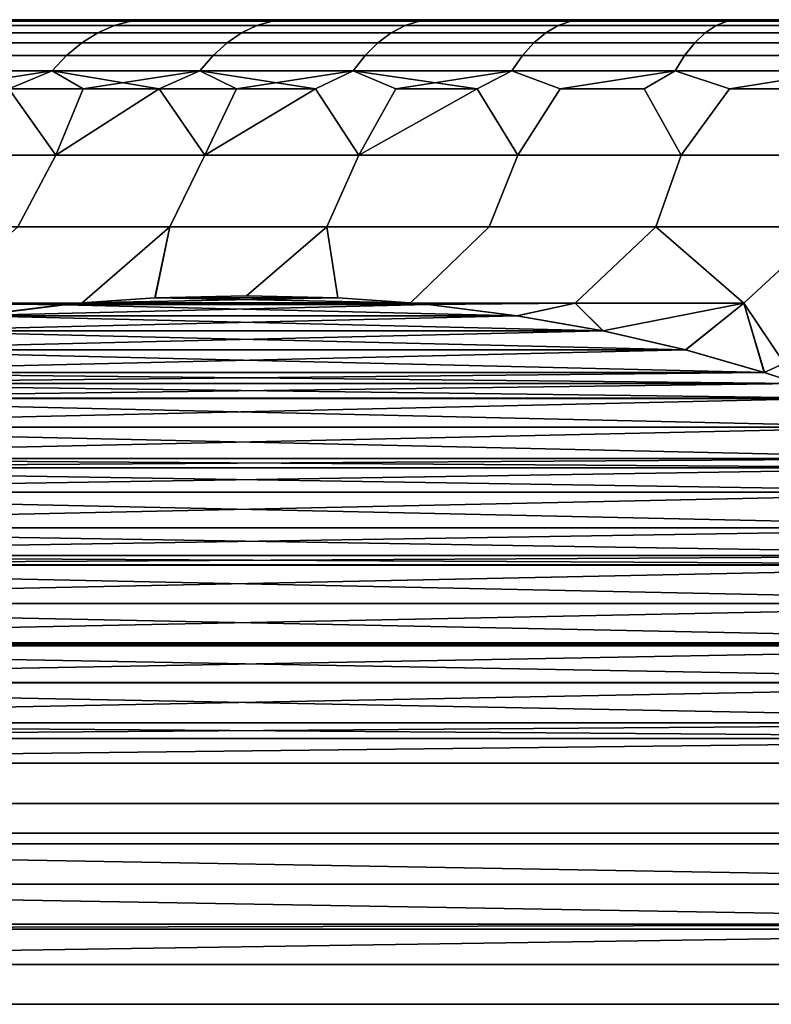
# Model space of a CAD drawing. Header units: metres. Extents: x -109 to 109, y -100 to 58.
# Tile 574 of 642: x 69.68 to 72.4, y 23.43 to 27. Entities that reach past the tile are written whole.
import ezdxf

# ---------------------------------------------------------------- set-up
doc = ezdxf.new("R2010")
doc.units = ezdxf.units.M
doc.layers.add('solid_21_062_100_XXX', color=7, linetype='CONTINUOUS')

msp = doc.modelspace()

# ---------------------------------------------------------------- linework, layer by layer
at = {"layer": 'solid_21_062_100_XXX'}
for points in [[(87.140907, 27, -0.321182), (65.854248, 27), (65.859093, 27, 0.321182), (87.145752, 27)], [(87.126366, 27, -0.642143), (65.859093, 27, -0.321184), (65.854248, 27), (87.140907, 27, -0.321182)], [(65.873634, 27, 0.642143), (87.140907, 27, 0.321184), (87.145752, 27), (65.859093, 27, 0.321182)], [(87.102112, 27, -0.962946), (65.873634, 27, -0.642147), (65.859093, 27, -0.321184), (87.126366, 27, -0.642143)], [(65.897888, 27, 0.962946), (87.126366, 27, 0.642147), (87.140907, 27, 0.321184), (65.873634, 27, 0.642143)], [(87.068169, 27, -1.282894), (65.897888, 27, -0.962951), (65.873634, 27, -0.642147), (87.102112, 27, -0.962946)], [(65.931831, 27, 1.282894), (87.102112, 27, 0.962951), (87.126366, 27, 0.642147), (65.897888, 27, 0.962946)], [(87.024551, 27, -1.60181), (65.931831, 27, -1.282899), (65.897888, 27, -0.962951), (87.068169, 27, -1.282894)], [(65.975449, 27, 1.60181), (87.068169, 27, 1.282899), (87.102112, 27, 0.962951), (65.931831, 27, 1.282894)], [(86.971336, 27, -1.919156), (65.975449, 27, -1.601815), (65.931831, 27, -1.282899), (87.024551, 27, -1.60181)], [(66.028664, 27, 1.919156), (87.024551, 27, 1.601815), (87.068169, 27, 1.282899), (65.975449, 27, 1.60181)], [(86.908562, 27, -2.234689), (66.028671, 27, -1.91916), (65.975449, 27, -1.601815), (86.971336, 27, -1.919156)], [(66.091438, 27, 2.234689), (86.971329, 27, 1.91916), (87.024551, 27, 1.601815), (66.028664, 27, 1.919156)], [(86.836288, 27, -2.548169), (66.091438, 27, -2.234693), (66.028671, 27, -1.91916), (86.908562, 27, -2.234689)], [(66.163712, 27, 2.548169), (86.908562, 27, 2.234693), (86.971329, 27, 1.91916), (66.091438, 27, 2.234689)], [(86.754593, 27, -2.859239), (66.163712, 27, -2.548174), (66.091438, 27, -2.234693), (86.836288, 27, -2.548169)], [(66.245407, 27, 2.859239), (86.836288, 27, 2.548174), (86.908562, 27, 2.234693), (66.163712, 27, 2.548169)], [(86.663521, 27, -3.167783), (66.245407, 27, -2.859244), (66.163712, 27, -2.548174), (86.754593, 27, -2.859239)], [(66.336479, 27, 3.167783), (86.754593, 27, 2.859244), (86.836288, 27, 2.548174), (66.245407, 27, 2.859239)], [(86.563179, 27, -3.47338), (66.336479, 27, -3.167789), (66.245407, 27, -2.859244), (86.663521, 27, -3.167783)], [(66.436821, 27, 3.47338), (86.663521, 27, 3.167789), (86.754593, 27, 2.859244), (66.336479, 27, 3.167783)], [(86.453651, 27, -3.775829), (66.436821, 27, -3.473385), (66.336479, 27, -3.167789), (86.563179, 27, -3.47338)], [(66.546349, 27, 3.775829), (86.563179, 27, 3.473385), (86.663521, 27, 3.167789), (66.436821, 27, 3.47338)], [(86.335022, 27, -4.074839), (66.546356, 27, -3.775835), (66.436821, 27, -3.473385), (86.453651, 27, -3.775829)], [(66.664978, 27, 4.074839), (86.453644, 27, 3.775835), (86.563179, 27, 3.473385), (66.546349, 27, 3.775829)], [(86.207451, 27, -4.370056), (66.664978, 27, -4.074845), (66.546356, 27, -3.775835), (86.335022, 27, -4.074839)], [(66.792549, 27, 4.370056), (86.335022, 27, 4.074845), (86.453644, 27, 3.775835), (66.664978, 27, 4.074839)], [(86.070992, 27, -4.66134), (66.792549, 27, -4.370062), (66.664978, 27, -4.074845), (86.207451, 27, -4.370056)], [(66.929008, 27, 4.66134), (86.207451, 27, 4.370062), (86.335022, 27, 4.074845), (66.792549, 27, 4.370056)], [(85.925842, 27, -4.94828), (66.929008, 27, -4.661346), (66.792549, 27, -4.370062), (86.070992, 27, -4.66134)], [(67.074158, 27, 4.94828), (86.070992, 27, 4.661346), (86.207451, 27, 4.370062), (66.929008, 27, 4.66134)], [(85.772072, 27, -5.230743), (67.074158, 27, -4.948287), (66.929008, 27, -4.661346), (85.925842, 27, -4.94828)], [(67.227928, 27, 5.230743), (85.925842, 27, 4.948287), (86.070992, 27, 4.661346), (67.074158, 27, 4.94828)], [(85.609856, 27, -5.508408), (67.227928, 27, -5.23075), (67.074158, 27, -4.948287), (85.772072, 27, -5.230743)], [(67.390144, 27, 5.508408), (85.772072, 27, 5.23075), (85.925842, 27, 4.948287), (67.227928, 27, 5.230743)], [(85.439346, 27, -5.781015), (67.390152, 27, -5.508414), (67.227928, 27, -5.23075), (85.609856, 27, -5.508408)], [(67.560654, 27, 5.781015), (85.609848, 27, 5.508414), (85.772072, 27, 5.23075), (67.390144, 27, 5.508408)], [(85.260643, 27, -6.048401), (67.560661, 27, -5.781022), (67.390152, 27, -5.508414), (85.439346, 27, -5.781015)], [(67.739357, 27, 6.048401), (85.439339, 27, 5.781022), (85.609848, 27, 5.508414), (67.560654, 27, 5.781015)], [(85.073997, 27, -6.310192), (67.739365, 27, -6.048407), (67.560661, 27, -5.781022), (85.260643, 27, -6.048401)], [(67.926003, 27, 6.310192), (85.260635, 27, 6.048407), (85.439339, 27, 5.781022), (67.739357, 27, 6.048401)], [(84.879494, 27, -6.566281), (67.926003, 27, -6.310197), (67.739365, 27, -6.048407), (85.073997, 27, -6.310192)], [(68.120506, 27, 6.566281), (85.073997, 27, 6.310197), (85.260635, 27, 6.048407), (67.926003, 27, 6.310192)], [(84.677383, 27, -6.816331), (68.120506, 27, -6.566288), (67.926003, 27, -6.310197), (84.879494, 27, -6.566281)], [(68.322617, 27, 6.816331), (84.879494, 27, 6.566288), (85.073997, 27, 6.310197), (68.120506, 27, 6.566281)], [(84.467819, 27, -7.060165), (68.322624, 27, -6.816337), (68.120506, 27, -6.566288), (84.677383, 27, -6.816331)], [(68.532181, 27, 7.060165), (84.677376, 27, 6.816337), (84.879494, 27, 6.566288), (68.322617, 27, 6.816331)], [(84.467819, 27, -7.060165), (68.532188, 27, -7.060171), (68.322624, 27, -6.816337)], [(68.532181, 27, 7.060165), (84.467812, 27, 7.060171), (84.677376, 27, 6.816337)], [(68.532181, 27, 7.060165), (68.749054, 27, 7.297587), (84.467812, 27, 7.060171)], [(84.250946, 27, -7.297587), (68.749054, 27, -7.297593), (68.532188, 27, -7.060171)], [(84.467819, 27, -7.060165), (84.250946, 27, -7.297587), (68.532188, 27, -7.060171)], [(68.749054, 27, 7.297587), (84.250946, 27, 7.297593), (84.467812, 27, 7.060171)], [(68.749054, 27, 7.297587), (68.972939, 27, 7.528301), (84.250946, 27, 7.297593)], [(84.027061, 27, -7.528301), (68.972939, 27, -7.528306), (68.749054, 27, -7.297593)], [(84.250946, 27, -7.297587), (84.027061, 27, -7.528301), (68.749054, 27, -7.297593)], [(68.972939, 27, 7.528301), (84.027061, 27, 7.528306), (84.250946, 27, 7.297593)], [(68.972939, 27, 7.528301), (69.203751, 27, 7.752206), (84.027061, 27, 7.528306)], [(83.796249, 27, -7.752206), (69.203751, 27, -7.752212), (68.972939, 27, -7.528306)], [(84.027061, 27, -7.528301), (83.796249, 27, -7.752206), (68.972939, 27, -7.528306)], [(69.203751, 27, 7.752206), (83.796249, 27, 7.752212), (84.027061, 27, 7.528306)], [(69.203751, 27, 7.752206), (69.441162, 27, 7.968988), (83.796249, 27, 7.752212)], [(83.558838, 27, -7.968988), (69.44117, 27, -7.968993), (69.203751, 27, -7.752212)], [(83.796249, 27, -7.752206), (83.558838, 27, -7.968988), (69.203751, 27, -7.752212)], [(69.441162, 27, 7.968988), (83.55883, 27, 7.968993), (83.796249, 27, 7.752212)], [(69.441162, 27, 7.968988), (69.685043, 27, 8.17853), (83.55883, 27, 7.968993)], [(69.591125, 26.994728, 8.233677), (69.685043, 27, 8.17853), (69.441162, 27, 7.968988)], [(83.314957, 27, -8.17853), (69.685043, 27, -8.178535), (69.44117, 27, -7.968993)], [(69.591125, 26.994728, -8.233677), (69.44117, 27, -7.968993), (69.685043, 27, -8.178535)], [(83.558838, 27, -7.968988), (83.314957, 27, -8.17853), (69.44117, 27, -7.968993)], [(69.525513, 26.97884, -8.311872), (70.020607, 26.97884, -8.70334), (69.960953, 26.952507, -8.783465), (69.461304, 26.952507, -8.388393)], [(70.020607, 26.97884, 8.70334), (69.525513, 26.97884, 8.311872), (69.461304, 26.952507, 8.388393), (69.960953, 26.952507, 8.783465)], [(69.591125, 26.994728, -8.233677), (70.081558, 26.994728, -8.621463), (70.020607, 26.97884, -8.70334), (69.525513, 26.97884, -8.311872)], [(70.081558, 26.994728, 8.621463), (69.591125, 26.994728, 8.233677), (69.525513, 26.97884, 8.311872), (70.020607, 26.97884, 8.70334)], [(69.591125, 26.994728, 8.233677), (70.081558, 26.994728, 8.621463), (69.935143, 27, 8.380613), (69.685043, 27, 8.17853)], [(69.591125, 26.994728, -8.233677), (69.685043, 27, -8.178535), (69.93515, 27, -8.380618)], [(69.591125, 26.994728, -8.233677), (69.93515, 27, -8.380618), (70.081558, 26.994728, -8.621463)], [(69.685043, 27, 8.17853), (83.314957, 27, 8.178535), (83.55883, 27, 7.968993)], [(69.685043, 27, 8.17853), (69.935143, 27, 8.380613), (83.314957, 27, 8.178535)], [(83.064857, 27, -8.380613), (69.93515, 27, -8.380618), (69.685043, 27, -8.178535)], [(83.314957, 27, -8.17853), (83.064857, 27, -8.380613), (69.685043, 27, -8.178535)], [(69.935143, 27, 8.380613), (83.06485, 27, 8.380618), (83.314957, 27, 8.178535)], [(69.935143, 27, 8.380613), (70.1912, 27, 8.575027), (83.06485, 27, 8.380618)], [(70.081558, 26.994728, 8.621463), (70.1912, 27, 8.575027), (69.935143, 27, 8.380613)], [(82.8088, 27, -8.575027), (70.191208, 27, -8.57503), (69.93515, 27, -8.380618)], [(70.081558, 26.994728, -8.621463), (69.93515, 27, -8.380618), (70.191208, 27, -8.57503)], [(83.064857, 27, -8.380613), (82.8088, 27, -8.575027), (69.93515, 27, -8.380618)], [(70.020607, 26.97884, -8.70334), (70.537621, 26.97884, -9.065359), (70.482727, 26.952507, -9.148817), (69.960953, 26.952507, -8.783465)], [(70.537621, 26.97884, 9.065359), (70.020607, 26.97884, 8.70334), (69.960953, 26.952507, 8.783465), (70.482727, 26.952507, 9.148817)], [(70.081558, 26.994728, -8.621463), (70.593712, 26.994728, -8.980076), (70.537621, 26.97884, -9.065359), (70.020607, 26.97884, -8.70334)], [(70.593712, 26.994728, 8.980076), (70.081558, 26.994728, 8.621463), (70.020607, 26.97884, 8.70334), (70.537621, 26.97884, 9.065359)], [(70.081558, 26.994728, 8.621463), (70.593712, 26.994728, 8.980076), (70.453079, 27, 8.761664), (70.1912, 27, 8.575027)], [(70.081558, 26.994728, -8.621463), (70.191208, 27, -8.57503), (70.453087, 27, -8.761669)], [(70.081558, 26.994728, -8.621463), (70.453087, 27, -8.761669), (70.593712, 26.994728, -8.980076)], [(70.1912, 27, 8.575027), (82.808792, 27, 8.57503), (83.06485, 27, 8.380618)], [(70.1912, 27, 8.575027), (70.453079, 27, 8.761664), (82.808792, 27, 8.57503)], [(82.546921, 27, -8.761664), (70.453087, 27, -8.761669), (70.191208, 27, -8.57503)], [(82.8088, 27, -8.575027), (82.546921, 27, -8.761664), (70.191208, 27, -8.57503)], [(70.453079, 27, 8.761664), (82.546913, 27, 8.761669), (82.808792, 27, 8.57503)], [(70.453079, 27, 8.761664), (70.720406, 27, 8.940263), (82.546913, 27, 8.761669)], [(70.593712, 26.994728, 8.980076), (70.720406, 27, 8.940263), (70.453079, 27, 8.761664)], [(82.279594, 27, -8.940263), (70.720413, 27, -8.940267), (70.453087, 27, -8.761669)], [(70.593712, 26.994728, -8.980076), (70.453087, 27, -8.761669), (70.720413, 27, -8.940267)], [(82.546921, 27, -8.761664), (82.279594, 27, -8.940263), (70.453087, 27, -8.761669)], [(70.537621, 26.97884, -9.065359), (71.074814, 26.97884, -9.396703), (71.024864, 26.952507, -9.483212), (70.482727, 26.952507, -9.148817)], [(71.074814, 26.97884, 9.396703), (70.537621, 26.97884, 9.065359), (70.482727, 26.952507, 9.148817), (71.024864, 26.952507, 9.483212)], [(70.593712, 26.994728, -8.980076), (71.125847, 26.994728, -9.308303), (71.074814, 26.97884, -9.396703), (70.537621, 26.97884, -9.065359)], [(71.125847, 26.994728, 9.308303), (70.593712, 26.994728, 8.980076), (70.537621, 26.97884, 9.065359), (71.074814, 26.97884, 9.396703)], [(71.125847, 26.994728, 9.308303), (70.720406, 27, 8.940263), (70.593712, 26.994728, 8.980076)], [(70.593712, 26.994728, -8.980076), (70.720413, 27, -8.940267), (70.993073, 27, -9.110748)], [(70.593712, 26.994728, -8.980076), (70.993073, 27, -9.110748), (71.125847, 26.994728, -9.308303)], [(70.720406, 27, 8.940263), (82.279587, 27, 8.940267), (82.546913, 27, 8.761669)], [(70.720406, 27, 8.940263), (70.993065, 27, 9.110744), (82.279587, 27, 8.940267)], [(71.125847, 26.994728, 9.308303), (70.993065, 27, 9.110744), (70.720406, 27, 8.940263)], [(82.006935, 27, -9.110744), (70.993073, 27, -9.110748), (70.720413, 27, -8.940267)], [(82.279594, 27, -8.940263), (82.006935, 27, -9.110744), (70.720413, 27, -8.940267)], [(70.993065, 27, 9.110744), (82.006927, 27, 9.110748), (82.279587, 27, 8.940267)], [(70.993065, 27, 9.110744), (71.270714, 27, 9.272894), (82.006927, 27, 9.110748)], [(71.125847, 26.994728, 9.308303), (71.270714, 27, 9.272894), (70.993065, 27, 9.110744)], [(81.729286, 27, -9.272894), (71.270721, 27, -9.272898), (70.993073, 27, -9.110748)], [(71.125847, 26.994728, -9.308303), (70.993073, 27, -9.110748), (71.270721, 27, -9.272898)], [(82.006935, 27, -9.110744), (81.729286, 27, -9.272894), (70.993073, 27, -9.110748)], [(71.074814, 26.97884, -9.396703), (71.630356, 26.97884, -9.696252), (71.585526, 26.952507, -9.785519), (71.024864, 26.952507, -9.483212)], [(71.630356, 26.97884, 9.696252), (71.074814, 26.97884, 9.396703), (71.024864, 26.952507, 9.483212), (71.585526, 26.952507, 9.785519)], [(71.125847, 26.994728, -9.308303), (71.67617, 26.994728, -9.605034), (71.630356, 26.97884, -9.696252), (71.074814, 26.97884, -9.396703)], [(71.67617, 26.994728, 9.605034), (71.125847, 26.994728, 9.308303), (71.074814, 26.97884, 9.396703), (71.630356, 26.97884, 9.696252)], [(71.67617, 26.994728, 9.605034), (71.270714, 27, 9.272894), (71.125847, 26.994728, 9.308303)], [(71.125847, 26.994728, -9.308303), (71.270721, 27, -9.272898), (71.553131, 27, -9.426584)], [(71.125847, 26.994728, -9.308303), (71.553131, 27, -9.426584), (71.67617, 26.994728, -9.605034)], [(71.270714, 27, 9.272894), (81.729279, 27, 9.272898), (82.006927, 27, 9.110748)], [(71.270714, 27, 9.272894), (71.553123, 27, 9.42658), (81.729279, 27, 9.272898)], [(71.67617, 26.994728, 9.605034), (71.553123, 27, 9.42658), (71.270714, 27, 9.272894)], [(81.446877, 27, -9.42658), (71.553131, 27, -9.426584), (71.270721, 27, -9.272898)], [(81.729286, 27, -9.272894), (81.446877, 27, -9.42658), (71.270721, 27, -9.272898)], [(71.553123, 27, 9.42658), (81.446869, 27, 9.426584), (81.729279, 27, 9.272898)], [(71.553123, 27, 9.42658), (71.840096, 27, 9.571693), (81.446869, 27, 9.426584)], [(71.67617, 26.994728, 9.605034), (71.840096, 27, 9.571693), (71.553123, 27, 9.42658)], [(81.159904, 27, -9.571693), (71.840103, 27, -9.571697), (71.553131, 27, -9.426584)], [(71.67617, 26.994728, -9.605034), (71.553131, 27, -9.426584), (71.840103, 27, -9.571697)], [(81.446877, 27, -9.42658), (81.159904, 27, -9.571693), (71.553131, 27, -9.426584)], [(71.630356, 26.97884, -9.696252), (72.202385, 26.97884, -9.962992), (72.162819, 26.952507, -10.054714), (71.585526, 26.952507, -9.785519)], [(72.202385, 26.97884, 9.962992), (71.630356, 26.97884, 9.696252), (71.585526, 26.952507, 9.785519), (72.162819, 26.952507, 10.054714)], [(71.67617, 26.994728, -9.605034), (72.242813, 26.994728, -9.869265), (72.202385, 26.97884, -9.962992), (71.630356, 26.97884, -9.696252)], [(72.242813, 26.994728, 9.869265), (71.67617, 26.994728, 9.605034), (71.630356, 26.97884, 9.696252), (72.202385, 26.97884, 9.962992)], [(72.242813, 26.994728, 9.869265), (71.840096, 27, 9.571693), (71.67617, 26.994728, 9.605034)], [(71.67617, 26.994728, -9.605034), (71.840103, 27, -9.571697), (72.131256, 27, -9.708043)], [(71.67617, 26.994728, -9.605034), (72.131256, 27, -9.708043), (72.242813, 26.994728, -9.869265)], [(71.840096, 27, 9.571693), (81.159897, 27, 9.571697), (81.446869, 27, 9.426584)], [(71.840096, 27, 9.571693), (72.131256, 27, 9.70804), (81.159897, 27, 9.571697)], [(72.242813, 26.994728, 9.869265), (72.131256, 27, 9.70804), (71.840096, 27, 9.571693)], [(80.868744, 27, -9.70804), (72.131256, 27, -9.708043), (71.840103, 27, -9.571697)], [(81.159904, 27, -9.571693), (80.868744, 27, -9.70804), (71.840103, 27, -9.571697)], [(72.131256, 27, 9.70804), (80.868744, 27, 9.708043), (81.159897, 27, 9.571697)], [(72.131256, 27, 9.70804), (72.426468, 27, 9.835566), (80.868744, 27, 9.708043)], [(72.242813, 26.994728, 9.869265), (72.426468, 27, 9.835566), (72.131256, 27, 9.70804)], [(80.573532, 27, -9.835566), (72.426476, 27, -9.835568), (72.131256, 27, -9.708043)], [(72.242813, 26.994728, -9.869265), (72.131256, 27, -9.708043), (72.426476, 27, -9.835568)], [(80.868744, 27, -9.70804), (80.573532, 27, -9.835566), (72.131256, 27, -9.708043)], [(72.202385, 26.97884, -9.962992), (72.788956, 26.97884, -10.19602), (72.754784, 26.952507, -10.289888), (72.162819, 26.952507, -10.054714)], [(72.788956, 26.97884, 10.19602), (72.202385, 26.97884, 9.962992), (72.162819, 26.952507, 10.054714), (72.754784, 26.952507, 10.289888)], [(72.242813, 26.994728, -9.869265), (72.823868, 26.994728, -10.100101), (72.788956, 26.97884, -10.19602), (72.202385, 26.97884, -9.962992)], [(72.823868, 26.994728, 10.100101), (72.242813, 26.994728, 9.869265), (72.202385, 26.97884, 9.962992), (72.788956, 26.97884, 10.19602)], [(72.823868, 26.994728, 10.100101), (72.426468, 27, 9.835566), (72.242813, 26.994728, 9.869265)], [(72.242813, 26.994728, -9.869265), (72.426476, 27, -9.835568), (72.725342, 27, -9.954092)], [(72.242813, 26.994728, -9.869265), (72.725342, 27, -9.954092), (72.823868, 26.994728, -10.100101)], [(69.461304, 26.952507, -8.388393), (69.960953, 26.952507, -8.783465), (69.903244, 26.916008, -8.860985), (69.399178, 26.916008, -8.462426)], [(69.960953, 26.952507, 8.783465), (69.461304, 26.952507, 8.388393), (69.399178, 26.916008, 8.462426), (69.903244, 26.916008, 8.860985)], [(69.960953, 26.952507, -8.783465), (70.482727, 26.952507, -9.148817), (70.429619, 26.916008, -9.229561), (69.903244, 26.916008, -8.860985)], [(70.482727, 26.952507, 9.148817), (69.960953, 26.952507, 8.783465), (69.903244, 26.916008, 8.860985), (70.429619, 26.916008, 9.229561)], [(70.482727, 26.952507, -9.148817), (71.024864, 26.952507, -9.483212), (70.976547, 26.916008, -9.566907), (70.429619, 26.916008, -9.229561)], [(71.024864, 26.952507, 9.483212), (70.482727, 26.952507, 9.148817), (70.429619, 26.916008, 9.229561), (70.976547, 26.916008, 9.566907)], [(71.024864, 26.952507, -9.483212), (71.585526, 26.952507, -9.785519), (71.542152, 26.916008, -9.871881), (70.976547, 26.916008, -9.566907)], [(71.585526, 26.952507, 9.785519), (71.024864, 26.952507, 9.483212), (70.976547, 26.916008, 9.566907), (71.542152, 26.916008, 9.871881)], [(71.585526, 26.952507, -9.785519), (72.162819, 26.952507, -10.054714), (72.124542, 26.916008, -10.143454), (71.542152, 26.916008, -9.871881)], [(72.162819, 26.952507, 10.054714), (71.585526, 26.952507, 9.785519), (71.542152, 26.916008, 9.871881), (72.124542, 26.916008, 10.143454)], [(72.162819, 26.952507, -10.054714), (72.754784, 26.952507, -10.289888), (72.721733, 26.916008, -10.380702), (72.124542, 26.916008, -10.143454)], [(72.754784, 26.952507, 10.289888), (72.162819, 26.952507, 10.054714), (72.124542, 26.916008, 10.143454), (72.721733, 26.916008, 10.380702)], [(69.399178, 26.916008, -8.462426), (69.903244, 26.916008, -8.860985), (69.848083, 26.869734, -8.93507), (69.339813, 26.869734, -8.533179)], [(69.903244, 26.916008, 8.860985), (69.399178, 26.916008, 8.462426), (69.339813, 26.869734, 8.533179), (69.848083, 26.869734, 8.93507)], [(69.903244, 26.916008, -8.860985), (70.429619, 26.916008, -9.229561), (70.378868, 26.869734, -9.306727), (69.848083, 26.869734, -8.93507)], [(70.429619, 26.916008, 9.229561), (69.903244, 26.916008, 8.860985), (69.848083, 26.869734, 8.93507), (70.378868, 26.869734, 9.306727)], [(70.429619, 26.916008, -9.229561), (70.976547, 26.916008, -9.566907), (70.930367, 26.869734, -9.646894), (70.378868, 26.869734, -9.306727)], [(70.976547, 26.916008, 9.566907), (70.429619, 26.916008, 9.229561), (70.378868, 26.869734, 9.306727), (70.930367, 26.869734, 9.646894)], [(70.976547, 26.916008, -9.566907), (71.542152, 26.916008, -9.871881), (71.500702, 26.869734, -9.954419), (70.930367, 26.869734, -9.646894)], [(71.542152, 26.916008, 9.871881), (70.976547, 26.916008, 9.566907), (70.930367, 26.869734, 9.646894), (71.500702, 26.869734, 9.954419)], [(71.542152, 26.916008, -9.871881), (72.124542, 26.916008, -10.143454), (72.087959, 26.869734, -10.228261), (71.500702, 26.869734, -9.954419)], [(72.124542, 26.916008, 10.143454), (71.542152, 26.916008, 9.871881), (71.500702, 26.869734, 9.954419), (72.087959, 26.869734, 10.228261)], [(72.124542, 26.916008, -10.143454), (72.721733, 26.916008, -10.380702), (72.690147, 26.869734, -10.467494), (72.087959, 26.869734, -10.228261)], [(72.721733, 26.916008, 10.380702), (72.124542, 26.916008, 10.143454), (72.087959, 26.869734, 10.228261), (72.690147, 26.869734, 10.467494)], [(69.339813, 26.869734, -8.533179), (69.848083, 26.869734, -8.93507), (69.796074, 26.814177, -9.00493), (69.283829, 26.814177, -8.599897)], [(69.848083, 26.869734, 8.93507), (69.339813, 26.869734, 8.533179), (69.283829, 26.814177, 8.599897), (69.796074, 26.814177, 9.00493)], [(69.848083, 26.869734, -8.93507), (70.378868, 26.869734, -9.306727), (70.331009, 26.814177, -9.379494), (69.796074, 26.814177, -9.00493)], [(70.378868, 26.869734, 9.306727), (69.848083, 26.869734, 8.93507), (69.796074, 26.814177, 9.00493), (70.331009, 26.814177, 9.379494)], [(70.378868, 26.869734, -9.306727), (70.930367, 26.869734, -9.646894), (70.886818, 26.814177, -9.722321), (70.331009, 26.814177, -9.379494)], [(70.930367, 26.869734, 9.646894), (70.378868, 26.869734, 9.306727), (70.331009, 26.814177, 9.379494), (70.886818, 26.814177, 9.722321)], [(70.930367, 26.869734, -9.646894), (71.500702, 26.869734, -9.954419), (71.461617, 26.814177, -10.032249), (70.886818, 26.814177, -9.722321)], [(71.500702, 26.869734, 9.954419), (70.930367, 26.869734, 9.646894), (70.886818, 26.814177, 9.722321), (71.461617, 26.814177, 10.032249)], [(71.500702, 26.869734, -9.954419), (72.087959, 26.869734, -10.228261), (72.053459, 26.814177, -10.308232), (71.461617, 26.814177, -10.032249)], [(72.087959, 26.869734, 10.228261), (71.500702, 26.869734, 9.954419), (71.461617, 26.814177, 10.032249), (72.053459, 26.814177, 10.308232)], [(72.087959, 26.869734, -10.228261), (72.690147, 26.869734, -10.467494), (72.660355, 26.814177, -10.549335), (72.053459, 26.814177, -10.308232)], [(72.690147, 26.869734, 10.467494), (72.087959, 26.869734, 10.228261), (72.053459, 26.814177, 10.308232), (72.660355, 26.814177, 10.549335)], [(69.283829, 26.814177, -8.599897), (69.796074, 26.814177, -9.00493), (69.375488, 26.75, -8.780309)], [(69.796074, 26.814177, 9.00493), (69.283829, 26.814177, 8.599897), (69.638802, 26.75, 8.987576)], [(69.796074, 26.814177, -9.00493), (69.638802, 26.75, -8.987576), (69.375488, 26.75, -8.780309)], [(69.796074, 26.814177, -9.00493), (69.90815, 26.75, -9.186948), (69.638802, 26.75, -8.987576)], [(69.796074, 26.814177, 9.00493), (69.638802, 26.75, 8.987576), (69.809837, 26.509626, 9.428905), (69.90815, 26.75, 9.186948)], [(69.796074, 26.814177, -9.00493), (70.331009, 26.814177, -9.379494), (69.90815, 26.75, -9.186948)], [(69.796074, 26.814177, 9.00493), (69.90815, 26.75, 9.186948), (70.183281, 26.75, 9.378252)], [(70.331009, 26.814177, 9.379494), (69.796074, 26.814177, 9.00493), (70.183281, 26.75, 9.378252)], [(70.331009, 26.814177, -9.379494), (70.183281, 26.75, -9.378252), (69.90815, 26.75, -9.186948)], [(70.331009, 26.814177, -9.379494), (70.463966, 26.75, -9.561317), (70.183281, 26.75, -9.378252)], [(70.331009, 26.814177, 9.379494), (70.183281, 26.75, 9.378252), (70.349045, 26.509626, 9.789193), (70.463966, 26.75, 9.561317)], [(70.331009, 26.814177, -9.379494), (70.886818, 26.814177, -9.722321), (70.463966, 26.75, -9.561317)], [(70.331009, 26.814177, 9.379494), (70.463966, 26.75, 9.561317), (70.749947, 26.75, 9.735986)], [(70.886818, 26.814177, 9.722321), (70.331009, 26.814177, 9.379494), (70.749947, 26.75, 9.735986)], [(70.886818, 26.814177, -9.722321), (70.749947, 26.75, -9.735986), (70.463966, 26.75, -9.561317)], [(70.886818, 26.814177, -9.722321), (71.040985, 26.75, -9.902103), (70.9076, 26.509626, -10.118679), (70.749947, 26.75, -9.735986)], [(70.886818, 26.814177, 9.722321), (70.749947, 26.75, 9.735986), (70.9076, 26.509626, 10.118679), (71.040985, 26.75, 9.902103)], [(70.886818, 26.814177, -9.722321), (71.461617, 26.814177, -10.032249), (71.040985, 26.75, -9.902103)], [(70.886818, 26.814177, 9.722321), (71.040985, 26.75, 9.902103), (71.336807, 26.75, 10.059523)], [(71.461617, 26.814177, 10.032249), (70.886818, 26.814177, 9.722321), (71.336807, 26.75, 10.059523)], [(71.461617, 26.814177, -10.032249), (71.336807, 26.75, -10.059523), (71.040985, 26.75, -9.902103)], [(71.461617, 26.814177, -10.032249), (71.637177, 26.75, -10.208107), (71.483757, 26.509626, -10.416329), (71.336807, 26.75, -10.059523)], [(71.461617, 26.814177, 10.032249), (71.336807, 26.75, 10.059523), (71.483757, 26.509626, 10.416329), (71.637177, 26.75, 10.208107)], [(71.461617, 26.814177, -10.032249), (72.053459, 26.814177, -10.308232), (71.637177, 26.75, -10.208107)], [(72.053459, 26.814177, 10.308232), (71.461617, 26.814177, 10.032249), (71.637177, 26.75, 10.208107), (71.941811, 26.75, 10.347726)], [(72.053459, 26.814177, -10.308232), (71.941811, 26.75, -10.347726), (71.637177, 26.75, -10.208107)], [(72.053459, 26.814177, -10.308232), (72.25045, 26.75, -10.478255), (72.075699, 26.509626, -10.681205), (71.941811, 26.75, -10.347726)], [(72.053459, 26.814177, 10.308232), (71.941811, 26.75, 10.347726), (72.075699, 26.509626, 10.681205), (72.25045, 26.75, 10.478256)], [(72.053459, 26.814177, -10.308232), (72.660355, 26.814177, -10.549335), (72.25045, 26.75, -10.478255)], [(72.660355, 26.814177, 10.549335), (72.053459, 26.814177, 10.308232), (72.25045, 26.75, 10.478256), (72.56282, 26.75, 10.599583)], [(72.660355, 26.814177, -10.549335), (72.56282, 26.75, -10.599583), (72.25045, 26.75, -10.478255)], [(69.809837, 26.509626, -9.428905), (69.291679, 26.509626, -9.038952), (69.638802, 26.75, -8.987576), (69.90815, 26.75, -9.186948)], [(69.291679, 26.509626, 9.038952), (69.809837, 26.509626, 9.428905), (69.638802, 26.75, 8.987576)], [(70.349045, 26.509626, -9.789193), (69.809837, 26.509626, -9.428905), (70.183281, 26.75, -9.378252), (70.463966, 26.75, -9.561317)], [(69.809837, 26.509626, -9.428905), (69.90815, 26.75, -9.186948), (70.183281, 26.75, -9.378252)], [(69.809837, 26.509626, 9.428905), (70.183281, 26.75, 9.378252), (69.90815, 26.75, 9.186948)], [(69.809837, 26.509626, 9.428905), (70.349045, 26.509626, 9.789193), (70.183281, 26.75, 9.378252)], [(70.349045, 26.509626, -9.789193), (70.463966, 26.75, -9.561317), (70.749947, 26.75, -9.735986)], [(70.9076, 26.509626, -10.118679), (70.349045, 26.509626, -9.789193), (70.749947, 26.75, -9.735986)], [(70.349045, 26.509626, 9.789193), (70.749947, 26.75, 9.735986), (70.463966, 26.75, 9.561317)], [(70.349045, 26.509626, 9.789193), (70.9076, 26.509626, 10.118679), (70.749947, 26.75, 9.735986)], [(70.9076, 26.509626, -10.118679), (71.040985, 26.75, -9.902103), (71.336807, 26.75, -10.059523)], [(71.483757, 26.509626, -10.416329), (70.9076, 26.509626, -10.118679), (71.336807, 26.75, -10.059523)], [(70.9076, 26.509626, 10.118679), (71.483757, 26.509626, 10.416329), (71.336807, 26.75, 10.059523), (71.040985, 26.75, 9.902103)], [(72.075699, 26.509626, -10.681205), (71.483757, 26.509626, -10.416329), (71.637177, 26.75, -10.208107), (71.941811, 26.75, -10.347726)], [(71.483757, 26.509626, 10.416329), (72.075699, 26.509626, 10.681205), (71.941811, 26.75, 10.347726), (71.637177, 26.75, 10.208107)], [(72.681557, 26.509626, -10.912474), (72.075699, 26.509626, -10.681205), (72.25045, 26.75, -10.478255), (72.56282, 26.75, -10.599583)], [(72.075699, 26.509626, 10.681205), (72.681557, 26.509626, 10.912474), (72.56282, 26.75, 10.599583), (72.25045, 26.75, 10.478256)], [(69.291679, 26.509626, -9.038952), (69.809837, 26.509626, -9.428905), (69.67144, 26.249126, -9.62396), (69.142563, 26.249126, -9.225939)], [(69.809837, 26.509626, 9.428905), (69.291679, 26.509626, 9.038952), (69.142563, 26.249126, 9.225939), (69.67144, 26.249126, 9.62396)], [(69.809837, 26.509626, -9.428905), (70.349045, 26.509626, -9.789193), (70.221802, 26.249126, -9.9917), (69.67144, 26.249126, -9.62396)], [(70.349045, 26.509626, 9.789193), (69.809837, 26.509626, 9.428905), (69.67144, 26.249126, 9.62396), (70.221802, 26.249126, 9.9917)], [(70.349045, 26.509626, -9.789193), (70.9076, 26.509626, -10.118679), (70.791916, 26.249126, -10.328003), (70.221802, 26.249126, -9.9917)], [(70.9076, 26.509626, 10.118679), (70.349045, 26.509626, 9.789193), (70.221802, 26.249126, 9.9917), (70.791916, 26.249126, 10.328003)], [(70.9076, 26.509626, -10.118679), (71.483757, 26.509626, -10.416329), (71.37999, 26.249126, -10.631809), (70.791916, 26.249126, -10.328003)], [(71.483757, 26.509626, 10.416329), (70.9076, 26.509626, 10.118679), (70.791916, 26.249126, 10.328003), (71.37999, 26.249126, 10.631809)], [(71.483757, 26.509626, -10.416329), (72.075699, 26.509626, -10.681205), (71.984177, 26.249126, -10.902165), (71.37999, 26.249126, -10.631809)], [(72.075699, 26.509626, 10.681205), (71.483757, 26.509626, 10.416329), (71.37999, 26.249126, 10.631809), (71.984177, 26.249126, 10.902165)], [(72.075699, 26.509626, -10.681205), (72.681557, 26.509626, -10.912474), (72.60257, 26.249126, -11.138218), (71.984177, 26.249126, -10.902165)], [(72.681557, 26.509626, 10.912474), (72.075699, 26.509626, 10.681205), (71.984177, 26.249126, 10.902165), (72.60257, 26.249126, 11.138218)], [(70.221802, 26.249126, -9.9917), (69.904976, 25.973618, -10.048766), (69.363541, 25.972372, -9.672909), (69.67144, 26.249126, -9.62396)], [(69.3638, 25.972372, 9.673098), (69.905273, 25.973642, 10.048938), (70.221802, 26.249126, 9.9917), (69.67144, 26.249126, 9.62396)], [(70.221802, 26.249126, -9.9917), (70.169365, 25.991877, -10.201413), (69.904976, 25.973618, -10.048766)], [(69.905273, 25.973642, 10.048938), (70.168396, 25.991831, 10.200854), (70.221802, 26.249126, 9.9917)], [(70.168396, 25.991831, 10.200854), (70.499924, 25.999989, 10.392262), (70.791916, 26.249126, 10.328003), (70.221802, 26.249126, 9.9917)], [(70.221802, 26.249126, -9.9917), (70.791916, 26.249126, -10.328003), (70.50042, 25.999992, -10.392546), (70.169365, 25.991877, -10.201413)], [(70.499924, 25.999989, 10.392262), (70.831406, 25.991842, 10.58364), (70.791916, 26.249126, 10.328003)], [(70.791916, 26.249126, -10.328003), (70.831383, 25.991842, -10.583629), (70.50042, 25.999992, -10.392546)], [(70.791916, 26.249126, -10.328003), (71.37999, 26.249126, -10.631809), (71.09481, 25.973635, -10.735721), (70.831383, 25.991842, -10.583629)], [(70.831406, 25.991842, 10.58364), (71.094734, 25.973642, 10.735674), (71.37999, 26.249126, 10.631809), (70.791916, 26.249126, 10.328003)], [(71.094734, 25.973642, 10.735674), (71.690865, 25.972372, 11.01664), (71.984177, 26.249126, 10.902165), (71.37999, 26.249126, 10.631809)], [(71.984177, 26.249126, -10.902165), (71.690948, 25.972372, -11.016678), (71.09481, 25.973635, -10.735721), (71.37999, 26.249126, -10.631809)], [(71.690865, 25.972372, 11.01664), (72.302383, 25.972372, 11.263844), (72.60257, 26.249126, 11.138218), (71.984177, 26.249126, 10.902165)], [(71.791626, 25.872782, -11.138025), (71.690948, 25.972372, -11.016678), (71.984177, 26.249126, -10.902165), (72.302475, 25.972372, -11.263878)], [(71.984177, 26.249126, -10.902165), (72.60257, 26.249126, -11.138218), (72.302475, 25.972372, -11.263878)], [(72.498405, 25.681936, 11.546086), (72.926544, 25.972372, 11.477134), (72.60257, 26.249126, 11.138218), (72.302383, 25.972372, 11.263844)], [(72.37693, 25.721989, -11.475953), (72.302475, 25.972372, -11.263878), (72.60257, 26.249126, -11.138218), (72.926636, 25.972372, -11.477162)], [(69.363541, 25.972372, -9.672909), (69.904976, 25.973618, -10.048766), (69.84166, 25.967653, -10.01221)], [(69.363541, 25.972372, -9.672909), (69.84166, 25.967653, -10.01221), (69.520714, 25.92778, -9.826912)], [(69.840363, 25.967524, 10.011462), (69.905273, 25.973642, 10.048938), (69.3638, 25.972372, 9.673098)], [(69.518967, 25.927517, 9.825904), (69.840363, 25.967524, 10.011462), (69.3638, 25.972372, 9.673098)], [(69.840363, 25.967524, 10.011462), (71.094734, 25.973642, 10.735674), (69.905273, 25.973642, 10.048938)], [(71.159424, 25.967543, 10.773023), (71.094734, 25.973642, 10.735674), (69.840363, 25.967524, 10.011462)], [(71.159088, 25.967577, -10.77283), (69.84166, 25.967653, -10.01221), (69.904976, 25.973618, -10.048766)], [(71.09481, 25.973635, -10.735721), (69.904976, 25.973618, -10.048766), (70.169365, 25.991877, -10.201413)], [(71.159088, 25.967577, -10.77283), (69.904976, 25.973618, -10.048766), (71.09481, 25.973635, -10.735721)], [(69.905273, 25.973642, 10.048938), (71.094734, 25.973642, 10.735674), (70.831406, 25.991842, 10.58364)], [(69.905273, 25.973642, 10.048938), (70.831406, 25.991842, 10.58364), (70.168396, 25.991831, 10.200854)], [(70.168396, 25.991831, 10.200854), (70.831406, 25.991842, 10.58364), (70.499924, 25.999989, 10.392262)], [(70.831383, 25.991842, -10.583629), (70.169365, 25.991877, -10.201413), (70.50042, 25.999992, -10.392546)], [(71.09481, 25.973635, -10.735721), (70.169365, 25.991877, -10.201413), (70.831383, 25.991842, -10.583629)], [(71.159424, 25.967543, 10.773023), (71.690865, 25.972372, 11.01664), (71.094734, 25.973642, 10.735674)], [(71.159088, 25.967577, -10.77283), (71.09481, 25.973635, -10.735721), (71.690948, 25.972372, -11.016678)], [(71.480179, 25.927649, -10.958209), (71.159088, 25.967577, -10.77283), (71.690948, 25.972372, -11.016678)], [(71.159424, 25.967543, 10.773023), (71.480827, 25.927549, 10.958586), (71.690865, 25.972372, 11.01664)], [(71.791626, 25.872782, -11.138025), (71.480179, 25.927649, -10.958209), (71.690948, 25.972372, -11.016678)], [(71.480827, 25.927549, 10.958586), (71.792564, 25.872593, 11.138566), (71.690865, 25.972372, 11.01664)], [(71.792564, 25.872593, 11.138566), (72.092339, 25.803583, 11.311641), (72.302383, 25.972372, 11.263844), (71.690865, 25.972372, 11.01664)], [(72.091263, 25.80386, -11.31102), (71.791626, 25.872782, -11.138025), (72.302475, 25.972372, -11.263878)], [(72.091263, 25.80386, -11.31102), (72.302475, 25.972372, -11.263878), (72.37693, 25.721989, -11.475953)], [(72.092339, 25.803583, 11.311641), (72.378067, 25.72163, 11.476607), (72.302383, 25.972372, 11.263844)], [(72.378067, 25.72163, 11.476607), (72.498405, 25.681936, 11.546086), (72.302383, 25.972372, 11.263844)], [(72.37693, 25.721989, -11.475953), (72.926636, 25.972372, -11.477162), (72.49839, 25.68194, -11.546078)], [(71.480827, 25.927549, 10.958586), (69.840363, 25.967524, 10.011462), (69.518967, 25.927517, 9.825904)], [(71.159088, 25.967577, -10.77283), (69.520714, 25.92778, -9.826912), (69.84166, 25.967653, -10.01221)], [(71.480179, 25.927649, -10.958209), (69.520714, 25.92778, -9.826912), (71.159088, 25.967577, -10.77283)], [(71.159424, 25.967543, 10.773023), (69.840363, 25.967524, 10.011462), (71.480827, 25.927549, 10.958586)], [(71.792564, 25.872593, 11.138566), (69.518967, 25.927517, 9.825904), (69.207123, 25.87253, 9.645863)], [(71.480179, 25.927649, -10.958209), (69.209206, 25.872952, -9.647066), (69.520714, 25.92778, -9.826912)], [(71.791626, 25.872782, -11.138025), (69.209206, 25.872952, -9.647066), (71.480179, 25.927649, -10.958209)], [(71.480827, 25.927549, 10.958586), (69.518967, 25.927517, 9.825904), (71.792564, 25.872593, 11.138566)], [(72.092339, 25.803583, 11.311641), (69.207123, 25.87253, 9.645863), (68.907394, 25.803513, 9.472815)], [(71.791626, 25.872782, -11.138025), (68.909584, 25.804079, -9.474075), (69.209206, 25.872952, -9.647066)], [(72.091263, 25.80386, -11.31102), (68.909584, 25.804079, -9.474075), (71.791626, 25.872782, -11.138025)], [(71.792564, 25.872593, 11.138566), (69.207123, 25.87253, 9.645863), (72.092339, 25.803583, 11.311641)], [(72.378067, 25.72163, 11.476607), (68.907394, 25.803513, 9.472815), (68.621567, 25.721516, 9.307791)], [(72.091263, 25.80386, -11.31102), (68.624008, 25.722286, -9.309202), (68.909584, 25.804079, -9.474075)], [(72.091263, 25.80386, -11.31102), (72.37693, 25.721989, -11.475953), (68.624008, 25.722286, -9.309202)], [(72.092339, 25.803583, 11.311641), (68.907394, 25.803513, 9.472815), (72.378067, 25.72163, 11.476607)], [(72.378067, 25.72163, 11.476607), (68.621567, 25.721516, 9.307791), (68.501587, 25.681932, 9.238519)], [(72.378067, 25.72163, 11.476607), (68.501587, 25.681932, 9.238519), (72.498405, 25.681936, 11.546086)], [(72.49839, 25.68194, -11.546078), (68.50161, 25.681938, -9.238533), (68.624008, 25.722286, -9.309202)], [(72.37693, 25.721989, -11.475953), (72.49839, 25.68194, -11.546078), (68.624008, 25.722286, -9.309202)], [(72.498405, 25.681936, 11.546086), (68.501587, 25.681932, 9.238519), (68.351349, 25.627783, 9.151778)], [(72.498405, 25.681936, 11.546086), (68.351349, 25.627783, 9.151778), (72.648308, 25.627916, 11.632629)], [(72.647171, 25.628345, -11.631974), (68.353645, 25.628654, -9.153108), (68.50161, 25.681938, -9.238533)], [(72.647171, 25.628345, -11.631974), (68.50161, 25.681938, -9.238533), (72.49839, 25.68194, -11.546078)], [(72.90226, 25.523581, 11.77925), (68.351349, 25.627783, 9.151778), (68.09742, 25.523438, 9.005175)], [(72.647171, 25.628345, -11.631974), (68.099655, 25.524431, -9.006464), (68.353645, 25.628654, -9.153108)], [(72.901199, 25.524052, -11.77864), (68.099655, 25.524431, -9.006464), (72.647171, 25.628345, -11.631974)], [(72.648308, 25.627916, 11.632629), (68.351349, 25.627783, 9.151778), (72.90226, 25.523581, 11.77925)], [(73.139191, 25.409883, 11.916044), (68.09742, 25.523438, 9.005175), (67.860443, 25.409698, 8.868358)], [(72.901199, 25.524052, -11.77864), (67.862595, 25.410807, -8.869596), (68.099655, 25.524431, -9.006464)], [(72.901199, 25.524052, -11.77864), (73.138245, 25.410376, -11.915494), (67.862595, 25.410807, -8.869596)], [(72.90226, 25.523581, 11.77925), (68.09742, 25.523438, 9.005175), (73.139191, 25.409883, 11.916044)], [(73.139191, 25.409883, 11.916044), (67.860443, 25.409698, 8.868358), (67.797173, 25.376352, 8.831826)], [(73.139191, 25.409883, 11.916044), (67.797173, 25.376352, 8.831826), (73.202827, 25.37635, 11.952784)], [(73.202812, 25.376358, -11.952776), (67.797188, 25.37636, -8.831835), (67.862595, 25.410807, -8.869596)], [(73.138245, 25.410376, -11.915494), (73.202812, 25.376358, -11.952776), (67.862595, 25.410807, -8.869596)], [(73.202827, 25.37635, 11.952784), (67.797173, 25.376352, 8.831826), (67.640511, 25.287632, 8.741378)], [(73.202827, 25.37635, 11.952784), (67.640511, 25.287632, 8.741378), (73.359093, 25.287868, 12.043002)], [(73.358261, 25.288363, -12.042523), (67.642632, 25.288893, -8.742602), (67.797188, 25.37636, -8.831835)], [(73.358261, 25.288363, -12.042523), (67.797188, 25.37636, -8.831835), (73.202812, 25.376358, -11.952776)], [(73.561516, 25.158905, 12.15987), (67.640511, 25.287632, 8.741378), (67.437874, 25.158484, 8.624386)], [(73.358261, 25.288363, -12.042523), (67.440079, 25.15999, -8.625658), (67.642632, 25.288893, -8.742602)], [(73.358261, 25.288363, -12.042523), (73.560837, 25.159365, -12.159479), (67.440079, 25.15999, -8.625658)], [(73.359093, 25.287868, 12.043002), (67.640511, 25.287632, 8.741378), (73.561516, 25.158905, 12.15987)], [(73.561516, 25.158905, 12.15987), (67.437874, 25.158484, 8.624386), (67.299095, 25.059116, 8.544264)], [(73.561516, 25.158905, 12.15987), (67.299095, 25.059116, 8.544264), (73.700882, 25.059126, 12.240337)], [(73.70089, 25.059122, -12.240339), (67.299126, 25.059128, -8.544278), (67.440079, 25.15999, -8.625658)], [(73.560837, 25.159365, -12.159479), (73.70089, 25.059122, -12.240339), (67.440079, 25.15999, -8.625658)], [(73.700882, 25.059126, 12.240337), (67.299095, 25.059116, 8.544264), (67.252785, 25.02367, 8.517525)], [(73.700882, 25.059126, 12.240337), (67.252785, 25.02367, 8.517525), (73.746643, 25.024113, 12.266757)], [(73.746094, 25.024542, -12.266438), (67.254593, 25.025074, -8.518569), (67.299126, 25.059128, -8.544278)], [(73.746094, 25.024542, -12.266438), (67.299126, 25.059128, -8.544278), (73.70089, 25.059122, -12.240339)], [(73.914612, 24.884743, 12.363734), (67.252785, 25.02367, 8.517525), (67.084862, 24.884281, 8.420575)], [(73.746094, 25.024542, -12.266438), (67.086403, 24.885649, -8.421466), (67.254593, 25.025074, -8.518569)], [(73.914177, 24.885132, -12.36348), (67.086403, 24.885649, -8.421466), (73.746094, 25.024542, -12.266438)], [(73.746643, 25.024113, 12.266757), (67.252785, 25.02367, 8.517525), (73.914612, 24.884743, 12.363734)], [(74.065437, 24.742329, 12.450809), (67.084862, 24.884281, 8.420575), (66.934044, 24.741802, 8.3335)], [(73.914177, 24.885132, -12.36348), (66.935387, 24.743155, -8.334273), (67.086403, 24.885649, -8.421466)], [(73.914177, 24.885132, -12.36348), (74.065086, 24.742682, -12.450607), (66.935387, 24.743155, -8.334273)], [(73.914612, 24.884743, 12.363734), (67.084862, 24.884281, 8.420575), (74.065437, 24.742329, 12.450809)], [(74.076035, 24.731586, 12.45693), (66.923958, 24.731579, 8.327676), (66.799721, 24.597343, 8.255949)], [(74.076035, 24.731586, 12.45693), (66.799721, 24.597343, 8.255949), (74.19986, 24.59782, 12.52842)], [(74.199577, 24.598143, -12.528258), (66.800758, 24.598532, -8.256548), (66.923965, 24.731588, -8.327681)], [(74.065437, 24.742329, 12.450809), (66.934044, 24.741802, 8.3335), (66.923958, 24.731579, 8.327676)], [(74.065437, 24.742329, 12.450809), (66.923958, 24.731579, 8.327676), (74.076035, 24.731586, 12.45693)], [(74.076035, 24.731586, -12.45693), (66.923965, 24.731588, -8.327681), (66.935387, 24.743155, -8.334273)], [(74.199577, 24.598143, -12.528258), (66.923965, 24.731588, -8.327681), (74.076035, 24.731586, -12.45693)], [(74.065086, 24.742682, -12.450607), (74.076035, 24.731586, -12.45693), (66.935387, 24.743155, -8.334273)], [(74.318657, 24.452154, 12.597008), (66.799721, 24.597343, 8.255949), (66.681007, 24.451714, 8.187409)], [(74.199577, 24.598143, -12.528258), (66.681862, 24.452833, -8.1879), (66.800758, 24.598532, -8.256548)], [(74.199577, 24.598143, -12.528258), (74.318428, 24.452452, -12.596876), (66.681862, 24.452833, -8.1879)], [(74.19986, 24.59782, 12.52842), (66.799721, 24.597343, 8.255949), (74.318657, 24.452154, 12.597008)], [(74.318657, 24.452154, 12.597008), (66.639328, 24.395542, 8.163342), (66.577049, 24.305687, 8.127388), (74.360664, 24.395557, 12.621261)], [(74.318657, 24.452154, 12.597008), (66.681007, 24.451714, 8.187409), (66.639328, 24.395542, 8.163342)], [(74.360664, 24.395557, -12.621262), (66.639351, 24.395584, -8.163359), (66.681862, 24.452833, -8.1879)], [(74.318428, 24.452452, -12.596876), (74.360664, 24.395557, -12.621262), (66.681862, 24.452833, -8.1879)], [(74.360664, 24.395557, 12.621261), (66.577049, 24.305687, 8.127388), (74.422684, 24.306087, 12.657067)], [(74.360664, 24.395557, -12.621262), (74.422501, 24.306366, -12.65696), (66.577721, 24.306692, -8.127776), (66.639351, 24.395584, -8.163359)], [(74.422684, 24.306087, 12.657067), (66.577049, 24.305687, 8.127388), (66.486778, 24.159525, 8.075268), (74.513039, 24.159851, 12.709233)], [(74.512886, 24.160112, -12.709147), (66.487251, 24.160358, -8.075544), (66.577721, 24.306692, -8.127776), (74.422501, 24.306366, -12.65696)], [(74.512886, 24.160112, -12.709147), (74.571136, 24.0527, -12.742775), (66.428864, 24.052691, -8.041832), (66.487251, 24.160358, -8.075544)], [(74.571136, 24.052698, 12.742775), (74.513039, 24.159851, 12.709233), (66.486778, 24.159525, 8.075268), (66.428871, 24.052713, 8.04184)], [(74.59063, 24.013731, 12.754031), (74.571136, 24.052698, 12.742775), (66.428871, 24.052713, 8.04184), (66.409218, 24.013416, 8.030491)], [(74.571136, 24.0527, -12.742775), (74.590515, 24.013971, -12.753963), (66.409615, 24.014231, -8.030719), (66.428864, 24.052691, -8.041832)], [(74.710541, 23.72257, 12.823262), (74.656189, 23.868032, 12.791882), (66.409218, 24.013416, 8.030491), (66.343681, 23.867716, 7.992652)], [(74.656105, 23.868244, -12.791831), (66.344002, 23.868496, -7.992838), (66.409615, 24.014231, -8.030719), (74.590515, 24.013971, -12.753963)], [(74.59063, 24.013731, 12.754031), (66.409218, 24.013416, 8.030491), (74.656189, 23.868032, 12.791882)], [(74.710541, 23.72257, 12.823262), (66.343681, 23.867716, 7.992652), (66.289383, 23.722349, 7.961305)], [(74.71048, 23.722746, -12.823228), (66.289566, 23.722887, -7.961409), (66.344002, 23.868496, -7.992838), (74.656105, 23.868244, -12.791831)], [(74.710541, 23.72257, 12.823262), (66.283508, 23.704664, 7.957914), (66.245689, 23.577173, 7.936079), (74.716492, 23.70466, 12.826696)], [(74.71048, 23.722746, -12.823228), (74.716492, 23.70466, -12.826696), (66.283508, 23.704659, -7.957913), (66.289566, 23.722887, -7.961409)], [(74.710541, 23.72257, 12.823262), (66.289383, 23.722349, 7.961305), (66.283508, 23.704664, 7.957914)], [(74.716492, 23.70466, 12.826696), (66.245689, 23.577173, 7.936079), (74.754272, 23.577316, 12.84851)], [(74.716492, 23.70466, -12.826696), (74.754234, 23.577467, -12.848487), (66.245781, 23.57752, -7.936131), (66.283508, 23.704659, -7.957913)], [(74.754272, 23.577316, 12.84851), (66.245689, 23.577173, 7.936079), (66.21225, 23.432558, 7.916772), (74.787727, 23.432655, 12.867826)], [(74.754234, 23.577467, -12.848487), (74.787704, 23.432779, -12.867812), (66.212296, 23.432775, -7.916797), (66.245781, 23.57752, -7.936131)], [(74.787704, 23.432779, -12.867812), (74.801949, 23.353027, -12.876038), (66.198044, 23.353024, -7.908571), (66.212296, 23.432775, -7.916797)]]:
    msp.add_3dface(points, dxfattribs=at)

doc.saveas('drawing.dxf')
